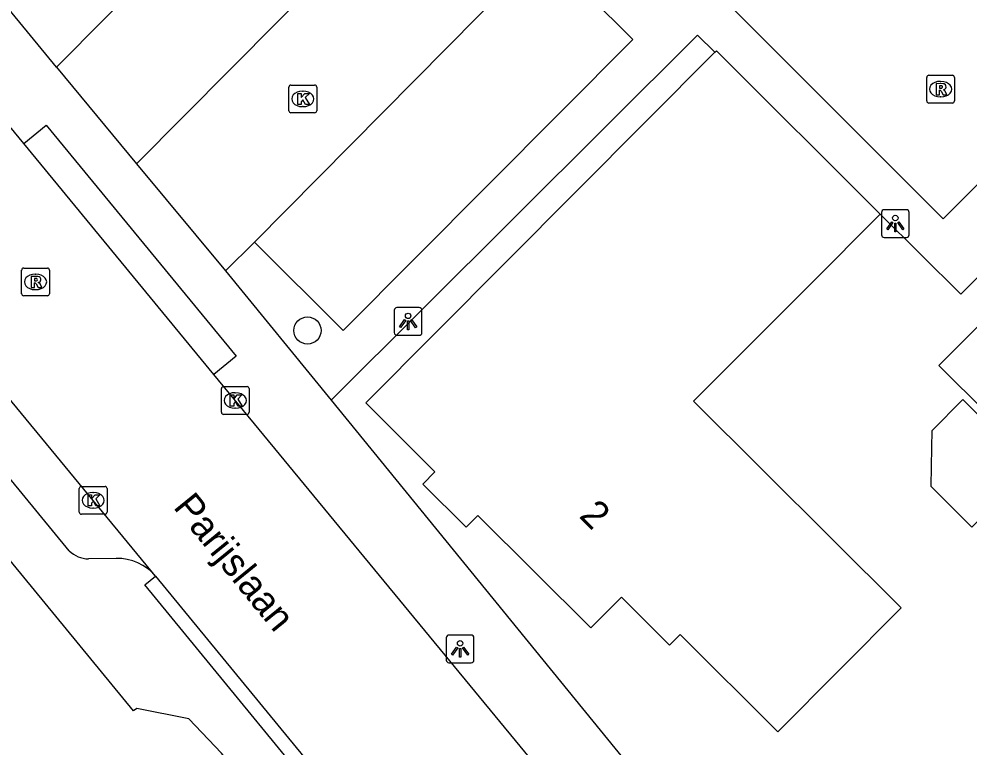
# Model space of a CAD drawing. Extents: x 157767 to 159171, y 387842 to 389425.
# Drawn here: x 158444.52 to 158478.77, y 388711.07 to 388737.32 of the extents above; entities that cross this region are included whole.
import ezdxf

# ---------------------------------------------------------------- set-up
doc = ezdxf.new("R2010")
doc.units = 0
for name, color, linetype in [('IMGEO_Boom', 7, 'Continuous'), ('IMGEO_Kolk', 7, 'Continuous'), ('IMGEO_Lichtpunt', 7, 'Continuous'), ('IMGEO_Openbare_ruimte_label', 7, 'Continuous'), ('IMGEO_Pand', 7, 'Continuous'), ('IMGEO_Pand_nummerreeks', 7, 'Continuous'), ('IMGEO_Rijbaan_lokaal_open', 7, 'Continuous'), ('IMGEO_Rioolput', 7, 'Continuous'), ('IMGEO_Voetpad_open', 7, 'Continuous')]:
    doc.layers.add(name, color=color, linetype=linetype)

msp = doc.modelspace()

# ---------------------------------------------------------------- linework, layer by layer
at = {"layer": 'IMGEO_Boom'}
msp.add_circle((158454.921, 388726.086), 0.489, dxfattribs=at)
at = {"layer": 'IMGEO_Kolk'}
for p, q in [((158454.251, 388734.01), (158454.251, 388734.862)), ((158454.326, 388734.936), (158455.178, 388734.936)), ((158455.252, 388734.862), (158455.252, 388734.01)), ((158454.739, 388734.716), (158454.764, 388734.716)), ((158454.762, 388734.156), (158454.737, 388734.156)), ((158455.178, 388733.936), (158454.326, 388733.936)), ((158451.817, 388723.137), (158451.817, 388723.989)), ((158451.892, 388724.063), (158452.744, 388724.063)), ((158452.818, 388723.989), (158452.818, 388723.137)), ((158452.305, 388723.843), (158452.33, 388723.843)), ((158452.328, 388723.283), (158452.303, 388723.283)), ((158452.744, 388723.063), (158451.892, 388723.063)), ((158446.769, 388720.464), (158447.621, 388720.464)), ((158446.694, 388719.538), (158446.694, 388720.39)), ((158447.182, 388720.244), (158447.207, 388720.244)), ((158447.695, 388720.39), (158447.695, 388719.538)), ((158447.621, 388719.464), (158446.769, 388719.464)), ((158447.205, 388719.684), (158447.18, 388719.684))]:
    msp.add_line(p, q, dxfattribs=at)
for points in [[(158454.251, 388734.01), (158454.251, 388734.862)], [(158454.326, 388734.936), (158455.178, 388734.936)], [(158455.252, 388734.862), (158455.252, 388734.01)], [(158454.572, 388734.636), (158454.695, 388734.636), (158454.695, 388734.485), (158454.825, 388734.636), (158454.989, 388734.636), (158454.843, 388734.485), (158454.996, 388734.236), (158454.844, 388734.236), (158454.759, 388734.4), (158454.695, 388734.333), (158454.695, 388734.236), (158454.572, 388734.236), (158454.572, 388734.636)], [(158455.178, 388733.936), (158454.326, 388733.936)], [(158451.817, 388723.137), (158451.817, 388723.989)], [(158451.892, 388724.063), (158452.744, 388724.063)], [(158452.818, 388723.989), (158452.818, 388723.137)], [(158452.138, 388723.763), (158452.261, 388723.763), (158452.261, 388723.612), (158452.391, 388723.763), (158452.555, 388723.763), (158452.409, 388723.612), (158452.562, 388723.363), (158452.41, 388723.363), (158452.325, 388723.527), (158452.261, 388723.46), (158452.261, 388723.363), (158452.138, 388723.363), (158452.138, 388723.763)], [(158452.744, 388723.063), (158451.892, 388723.063)], [(158446.769, 388720.464), (158447.621, 388720.464)], [(158446.694, 388719.538), (158446.694, 388720.39)], [(158447.015, 388720.164), (158447.138, 388720.164), (158447.138, 388720.013), (158447.268, 388720.164), (158447.432, 388720.164), (158447.286, 388720.013), (158447.439, 388719.764), (158447.287, 388719.764), (158447.202, 388719.928), (158447.138, 388719.861), (158447.138, 388719.764), (158447.015, 388719.764), (158447.015, 388720.164)], [(158447.695, 388720.39), (158447.695, 388719.538)], [(158447.621, 388719.464), (158446.769, 388719.464)]]:
    msp.add_lwpolyline(points, dxfattribs=at)
for centre, start, end in [((158454.328, 388734.86), 91.552, 178.448), ((158454.328, 388734.86), 91.552, 178.448), ((158455.176, 388734.86), 1.552, 88.448), ((158455.176, 388734.86), 1.552, 88.448), ((158454.328, 388734.012), 181.552, 268.448), ((158454.328, 388734.012), 181.552, 268.448), ((158455.176, 388734.012), 271.552, 358.448), ((158455.176, 388734.012), 271.552, 358.448), ((158451.894, 388723.987), 91.552, 178.448), ((158451.894, 388723.987), 91.552, 178.448), ((158452.742, 388723.987), 1.552, 88.448), ((158452.742, 388723.987), 1.552, 88.448), ((158451.894, 388723.139), 181.552, 268.448), ((158451.894, 388723.139), 181.552, 268.448), ((158452.742, 388723.139), 271.552, 358.448), ((158452.742, 388723.139), 271.552, 358.448), ((158446.771, 388720.388), 91.552, 178.448), ((158446.771, 388720.388), 91.552, 178.448), ((158447.619, 388720.388), 1.552, 88.448), ((158447.619, 388720.388), 1.552, 88.448), ((158446.771, 388719.54), 181.552, 268.448), ((158446.771, 388719.54), 181.552, 268.448), ((158447.619, 388719.54), 271.552, 358.448), ((158447.619, 388719.54), 271.552, 358.448)]:
    msp.add_arc(centre, 0.0765, start, end, dxfattribs=at)
for centre, major_axis, ratio, start_param, end_param in [((158454.738, 388734.436), (-0.387, 0.002), 0.722429, 4.712389, 7.853982), ((158454.763, 388734.436), (-0.39, 0.002), 0.717154, 1.570796, 4.712389), ((158452.304, 388723.563), (-0.387, 0.002), 0.722429, 4.712389, 7.853982), ((158452.329, 388723.563), (-0.39, 0.002), 0.717154, 1.570796, 4.712389), ((158447.181, 388719.964), (-0.387, 0.002), 0.722429, 4.712389, 7.853982), ((158447.206, 388719.964), (-0.39, 0.002), 0.717154, 1.570796, 4.712389)]:
    msp.add_ellipse(centre, major_axis=major_axis, ratio=ratio, start_param=start_param, end_param=end_param, dxfattribs=at)
at = {"layer": 'IMGEO_Lichtpunt'}
for p, q in [((158476.517, 388730.44), (158475.709, 388730.44)), ((158476.517, 388730.44), (158475.709, 388730.44)), ((158475.615, 388730.345), (158475.615, 388729.538)), ((158475.615, 388730.345), (158475.615, 388729.538)), ((158476.611, 388729.538), (158476.611, 388730.345)), ((158476.611, 388729.538), (158476.611, 388730.345)), ((158475.709, 388729.444), (158476.517, 388729.444)), ((158475.709, 388729.444), (158476.517, 388729.444)), ((158458.049, 388726.815), (158458.049, 388726.008)), ((158458.049, 388726.815), (158458.049, 388726.008)), ((158458.951, 388726.91), (158458.143, 388726.91)), ((158458.951, 388726.91), (158458.143, 388726.91)), ((158459.045, 388726.008), (158459.045, 388726.815)), ((158459.045, 388726.008), (158459.045, 388726.815)), ((158458.143, 388725.914), (158458.951, 388725.914)), ((158458.143, 388725.914), (158458.951, 388725.914)), ((158459.924, 388715.01), (158459.924, 388714.203)), ((158459.924, 388715.01), (158459.924, 388714.203)), ((158460.826, 388715.105), (158460.018, 388715.105)), ((158460.826, 388715.105), (158460.018, 388715.105)), ((158460.92, 388714.203), (158460.92, 388715.01)), ((158460.92, 388714.203), (158460.92, 388715.01)), ((158460.018, 388714.109), (158460.826, 388714.109)), ((158460.018, 388714.109), (158460.826, 388714.109))]:
    msp.add_line(p, q, dxfattribs=at)
for points in [[(158475.989, 388730.009), (158476.028, 388729.981), (158475.84, 388729.719), (158475.802, 388729.746), (158475.989, 388730.009)], [(158476.091, 388729.961), (158476.138, 388729.961), (158476.138, 388729.639), (158476.091, 388729.639), (158476.091, 388729.961)], [(158476.201, 388729.981), (158476.239, 388730.008), (158476.426, 388729.746), (158476.387, 388729.718), (158476.201, 388729.981)], [(158458.423, 388726.479), (158458.462, 388726.451), (158458.274, 388726.189), (158458.236, 388726.216), (158458.423, 388726.479)], [(158458.525, 388726.431), (158458.572, 388726.431), (158458.572, 388726.109), (158458.525, 388726.109), (158458.525, 388726.431)], [(158458.635, 388726.451), (158458.673, 388726.478), (158458.86, 388726.216), (158458.821, 388726.188), (158458.635, 388726.451)], [(158460.298, 388714.674), (158460.337, 388714.646), (158460.149, 388714.384), (158460.111, 388714.411), (158460.298, 388714.674)], [(158460.4, 388714.626), (158460.447, 388714.626), (158460.447, 388714.304), (158460.4, 388714.304), (158460.4, 388714.626)], [(158460.51, 388714.646), (158460.548, 388714.673), (158460.735, 388714.411), (158460.696, 388714.383), (158460.51, 388714.646)]]:
    msp.add_lwpolyline(points, dxfattribs=at)
for centre in [(158476.114, 388730.143), (158458.548, 388726.613), (158460.423, 388714.808)]:
    msp.add_circle(centre, 0.0994, dxfattribs=at)
for centre, start, end in [((158475.709, 388730.345), 90, 180), ((158475.709, 388730.345), 90, 180), ((158476.517, 388730.345), 0, 90), ((158476.517, 388730.345), 0, 90), ((158475.709, 388729.538), 180, 270), ((158475.709, 388729.538), 180, 270), ((158476.517, 388729.538), 270, 0), ((158476.517, 388729.538), 270, 360), ((158458.143, 388726.815), 90, 180), ((158458.143, 388726.815), 90, 180), ((158458.951, 388726.815), 0, 90), ((158458.951, 388726.815), 0, 90), ((158458.143, 388726.008), 180, 270), ((158458.143, 388726.008), 180, 270), ((158458.951, 388726.008), 270, 0), ((158458.951, 388726.008), 270, 360), ((158460.018, 388715.01), 90, 180), ((158460.018, 388715.01), 90, 180), ((158460.826, 388715.01), 0, 90), ((158460.826, 388715.01), 0, 90), ((158460.018, 388714.203), 180, 270), ((158460.018, 388714.203), 180, 270), ((158460.826, 388714.203), 270, 0), ((158460.826, 388714.203), 270, 360)]:
    msp.add_arc(centre, 0.0946, start, end, dxfattribs=at)
at = {"layer": 'IMGEO_Pand'}
for points in [[(158475.565, 388730.284), (158473.041, 388727.75), (158468.842, 388723.534), (158476.322, 388716.084), (158471.877, 388711.621), (158468.355, 388715.128), (158467.971, 388714.743), (158466.238, 388716.469), (158465.137, 388715.363), (158461.065, 388719.419), (158460.645, 388718.997), (158459.085, 388720.551), (158459.517, 388720.985), (158457.019, 388723.473), (158467.137, 388733.631), (158469.612, 388736.116)], [(158469.612, 388736.116), (158469.661, 388736.165), (158475.565, 388730.284)], [(158481.01, 388721.142), (158481.198, 388721.33), (158477.687, 388724.827), (158483.569, 388730.733)], [(158481.01, 388721.142), (158478.548, 388723.595), (158477.432, 388722.474), (158477.418, 388721.872), (158477.388, 388720.475), (158478.873, 388718.996), (158479.075, 388719.199)]]:
    msp.add_lwpolyline(points, dxfattribs=at)
at = {"layer": 'IMGEO_Rijbaan_lokaal_open'}
for points in [[(158444.697, 388732.823), (158430.554, 388750), (158428.149, 388752.921)], [(158465.779, 388749.241), (158448.76, 388732.1)], [(158449.446, 388717.234), (158423.32, 388748.947)], [(158453.009, 388729.271), (158463.412, 388739.799)], [(158487.325, 388739.645), (158477.843, 388730.117), (158468.112, 388739.851), (158463.412, 388739.799)], [(158444.697, 388732.823), (158445.5, 388733.484), (158452.348, 388725.166), (158451.545, 388724.505)], [(158451.545, 388724.505), (158444.697, 388732.823)], [(158448.76, 388732.1), (158451.966, 388728.241)], [(158453.009, 388729.271), (158451.966, 388728.241)], [(158463.622, 388709.845), (158463.485, 388710.004), (158451.545, 388724.505)], [(158449.446, 388717.234), (158457.606, 388707.285)]]:
    msp.add_lwpolyline(points, dxfattribs=at)
at = {"layer": 'IMGEO_Rioolput'}
for p, q in [((158477.246, 388734.361), (158477.246, 388735.213)), ((158477.321, 388735.287), (158478.173, 388735.287)), ((158478.247, 388735.213), (158478.247, 388734.361)), ((158477.734, 388735.067), (158477.759, 388735.067)), ((158477.757, 388734.507), (158477.732, 388734.507)), ((158478.173, 388734.287), (158477.321, 388734.287)), ((158444.691, 388728.338), (158445.543, 388728.338)), ((158444.616, 388727.412), (158444.616, 388728.264)), ((158445.104, 388728.118), (158445.129, 388728.118)), ((158445.617, 388728.264), (158445.617, 388727.412)), ((158445.543, 388727.338), (158444.691, 388727.338)), ((158445.127, 388727.558), (158445.102, 388727.558))]:
    msp.add_line(p, q, dxfattribs=at)
for points in [[(158477.246, 388734.361), (158477.246, 388735.213)], [(158477.321, 388735.287), (158478.173, 388735.287)], [(158478.247, 388735.213), (158478.247, 388734.361)], [(158477.835, 388734.985), (158477.583, 388734.987), (158477.583, 388734.587)], [(158477.761, 388734.906), (158477.707, 388734.906), (158477.707, 388734.825)], [(158477.707, 388734.825), (158477.759, 388734.825)], [(158477.583, 388734.587), (158477.707, 388734.587), (158477.707, 388734.749), (158477.718, 388734.749)], [(158477.765, 388734.72), (158477.836, 388734.587), (158477.976, 388734.587), (158477.911, 388734.713)], [(158478.173, 388734.287), (158477.321, 388734.287)], [(158444.691, 388728.338), (158445.543, 388728.338)], [(158444.616, 388727.412), (158444.616, 388728.264)], [(158445.205, 388728.036), (158444.953, 388728.038), (158444.953, 388727.638)], [(158445.617, 388728.264), (158445.617, 388727.412)], [(158444.953, 388727.638), (158445.077, 388727.638), (158445.077, 388727.8), (158445.088, 388727.8)], [(158445.131, 388727.957), (158445.077, 388727.957), (158445.077, 388727.876)], [(158445.077, 388727.876), (158445.129, 388727.876)], [(158445.135, 388727.771), (158445.206, 388727.638), (158445.346, 388727.638), (158445.281, 388727.764)], [(158445.543, 388727.338), (158444.691, 388727.338)]]:
    msp.add_lwpolyline(points, dxfattribs=at)
for centre, radius, start, end in [((158477.323, 388735.211), 0.0765, 91.552, 178.448), ((158477.323, 388735.211), 0.0765, 91.552, 178.448), ((158478.171, 388735.211), 0.0765, 1.552, 88.448), ((158478.171, 388735.211), 0.0765, 1.552, 88.448), ((158477.743, 388735.014), 0.19, 274.7715, 282.9687), ((158477.767, 388734.81), 0.0964, 77.0061, 93.1865), ((158477.781, 388734.867), 0.0378, 276.6634, 79.6772), ((158477.834, 388734.875), 0.109, 350.3612, 89.416), ((158477.832, 388734.875), 0.112, 277.5842, 350.9817), ((158477.717, 388734.696), 0.0533, 26.0293, 88.6989), ((158477.816, 388734.66), 0.108, 29.5134, 73.7905), ((158477.323, 388734.363), 0.0765, 181.552, 268.448), ((158477.323, 388734.363), 0.0765, 181.552, 268.448), ((158478.171, 388734.363), 0.0765, 271.552, 358.448), ((158478.171, 388734.363), 0.0765, 271.552, 358.448), ((158444.693, 388728.262), 0.0765, 91.552, 178.448), ((158444.693, 388728.262), 0.0765, 91.552, 178.448), ((158445.541, 388728.262), 0.0765, 1.552, 88.448), ((158445.541, 388728.262), 0.0765, 1.552, 88.448), ((158445.204, 388727.926), 0.109, 350.3612, 89.416), ((158445.087, 388727.747), 0.0533, 26.0293, 88.6989), ((158445.113, 388728.065), 0.19, 274.7715, 282.9687), ((158445.137, 388727.861), 0.0964, 77.0061, 93.1865), ((158445.151, 388727.918), 0.0378, 276.6634, 79.6772), ((158445.202, 388727.926), 0.112, 277.5842, 350.9817), ((158445.186, 388727.711), 0.108, 29.5134, 73.7905), ((158444.693, 388727.414), 0.0765, 181.552, 268.448), ((158444.693, 388727.414), 0.0765, 181.552, 268.448), ((158445.541, 388727.414), 0.0765, 271.552, 358.448), ((158445.541, 388727.414), 0.0765, 271.552, 358.448)]:
    msp.add_arc(centre, radius, start, end, dxfattribs=at)
for centre, major_axis, ratio, start_param, end_param in [((158477.733, 388734.787), (-0.387, 0.002), 0.722429, 4.712389, 7.853982), ((158477.758, 388734.787), (-0.39, 0.002), 0.717154, 1.570796, 4.712389), ((158445.103, 388727.838), (-0.387, 0.002), 0.722429, 4.712389, 7.853982), ((158445.128, 388727.838), (-0.39, 0.002), 0.717154, 1.570796, 4.712389)]:
    msp.add_ellipse(centre, major_axis=major_axis, ratio=ratio, start_param=start_param, end_param=end_param, dxfattribs=at)
at = {"layer": 'IMGEO_Voetpad_open'}
for points in [[(158550.298, 388793.461), (158542.715, 388785.854), (158535.468, 388778.584), (158532.519, 388781.568), (158516.628, 388765.642), (158508.372, 388757.368), (158496.746, 388745.716), (158488.5, 388737.452), (158478.471, 388727.401), (158475.565, 388730.284)], [(158470.343, 388688.401), (158461.554, 388699.052), (158455.716, 388706.125), (158451.815, 388710.853), (158450.642, 388712.089), (158448.774, 388712.463), (158448.65, 388712.374), (158417.781, 388750)], [(158445.878, 388735.574), (158438.91, 388744.051)], [(158452.97, 388742.748), (158445.878, 388735.574)], [(158463.412, 388739.799), (158466.655, 388736.578), (158456.208, 388726.09), (158453.009, 388729.271)], [(158469.612, 388736.116), (158468.981, 388736.736), (158455.78, 388723.57)], [(158445.878, 388735.574), (158448.76, 388732.1)], [(158451.966, 388728.241), (158455.78, 388723.57)], [(158446.333, 388718.147), (158441.342, 388724.216)], [(158455.78, 388723.57), (158467.535, 388709.137), (158468.482, 388708.212), (158475.377, 388701.475), (158479.694, 388697.257)], [(158448.024, 388717.871), (158447.028, 388717.85)], [(158457.606, 388707.285), (158457.22, 388706.968), (158449.06, 388716.917), (158449.446, 388717.234)]]:
    msp.add_lwpolyline(points, dxfattribs=at)
for centre, radius, start, end in [((158447.042, 388718.845), 0.995, 224.5324, 269.1898), ((158448.046, 388716.015), 1.856, 41.0484, 90.6906)]:
    msp.add_arc(centre, radius, start, end, dxfattribs=at)

# ---------------------------------------------------------------- texts
at = {"layer": 'IMGEO_Openbare_ruimte_label'}
msp.add_text('Parijslaan', height=1, rotation=309.1161, dxfattribs=at).set_placement((158450.054, 388719.71))
at = {"layer": 'IMGEO_Pand_nummerreeks'}
msp.add_text('2', height=1, rotation=315.1145, dxfattribs=at).set_placement((158464.683, 388719.373))

doc.saveas('drawing.dxf')
